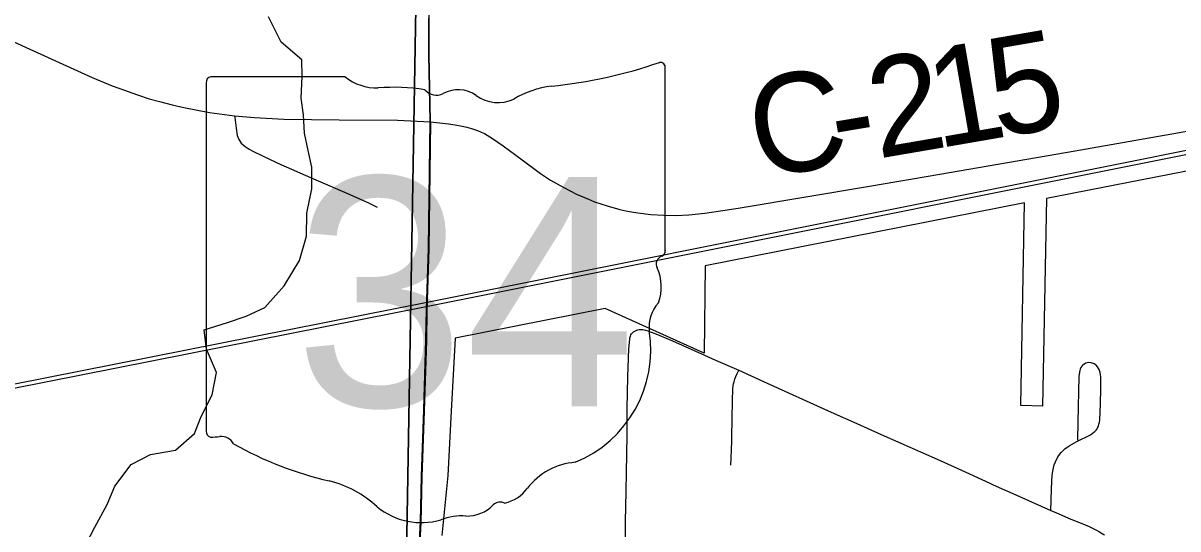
# Model space of a CAD drawing. Extents: x 0 to 34, y 0 to 22.
# Drawn here: x 6.482 to 7.145, y 19.734 to 20.025 of the extents above; entities that cross this region are included whole.
import ezdxf

# ---------------------------------------------------------------- set-up
doc = ezdxf.new("R2010")
doc.units = 0
for name, color, linetype in [('GM_X_City_Street', 7, 'Continuous'), ('GM_X_County_Road', 7, 'Continuous'), ('GM_X_County_Road_Text', 7, 'Continuous'), ('GM_X_County_Text', 7, 'Continuous'), ('GM_X_Minor_River', 7, 'Continuous'), ('GM_X_Rail_Line', 7, 'Continuous'), ('GM_X_Section', 7, 'Continuous'), ('GM_X_State_Location', 7, 'Continuous'), ('GM_X_State_Route', 7, 'Continuous'), ('GM_X_State_Shield', 7, 'Continuous'), ('GM_X_US_Route', 7, 'Continuous')]:
    doc.layers.add(name, color=color, linetype=linetype)

msp = doc.modelspace()

# ---------------------------------------------------------------- linework, layer by layer
at = {"layer": 'GM_X_City_Street'}
for points in [[(6.82767, 19.71878), (6.82772, 19.72739), (6.82778, 19.73857), (6.82819, 19.75597), (6.82871, 19.78833), (6.82875, 19.80344), (6.82911, 19.8219), (6.82975, 19.83799), (6.8302, 19.84344), (6.83034, 19.84423), (6.83059, 19.84512), (6.83088, 19.84592), (6.83128, 19.84659), (6.83238, 19.84774)], [(7.07204, 19.74506), (7.07241, 19.75712), (7.07266, 19.7618), (7.07295, 19.76517), (7.07327, 19.76752), (7.07362, 19.76946), (7.07409, 19.77128), (7.07473, 19.77301), (7.07613, 19.77577), (7.07797, 19.77826), (7.08019, 19.7804), (7.08269, 19.78222), (7.08701, 19.78467), (7.09484, 19.78849), (7.09592, 19.78916), (7.09687, 19.78991), (7.09746, 19.79045), (7.09814, 19.79124), (7.09865, 19.79194), (7.09912, 19.79279), (7.09947, 19.79354), (7.09976, 19.79452), (7.10003, 19.79565), (7.10019, 19.79696), (7.10065, 19.80627), (7.10086, 19.81495), (7.10079, 19.82179), (7.10068, 19.823), (7.10048, 19.82426), (7.09989, 19.82604), (7.09892, 19.82761), (7.09806, 19.82849), (7.09704, 19.82918), (7.09531, 19.82984), (7.09346, 19.82995), (7.09228, 19.82966), (7.09118, 19.82914), (7.09042, 19.82855), (7.08982, 19.8279), (7.08934, 19.82716), (7.08894, 19.8263), (7.08868, 19.82546), (7.08849, 19.82452), (7.08827, 19.82202), (7.08757, 19.79595), (7.08737, 19.78534)], [(6.88913, 19.79988), (6.88924, 19.80578), (6.88926, 19.80998), (6.88936, 19.81292), (6.88945, 19.81495), (6.88972, 19.81677), (6.88992, 19.81784), (6.89013, 19.81892), (6.89062, 19.82043), (6.89115, 19.82194), (6.892, 19.82374), (6.89297, 19.82554)], [(6.88837, 19.77105), (6.88849, 19.77525), (6.88867, 19.77982), (6.88884, 19.7848), (6.88913, 19.79988)]]:
    msp.add_lwpolyline(points, dxfattribs=at)
at = {"layer": 'GM_X_County_Road'}
for p, q in [((7.03899, 19.7598), (7.05368, 19.75325)), ((7.05368, 19.75325), (7.07204, 19.74506))]:
    msp.add_line(p, q, dxfattribs=at)
for points in [[(6.71583, 19.96836), (6.71506, 20.00633), (6.71511, 20.02748), (6.71612, 20.05729), (6.71681, 20.07137)], [(6.60318, 19.97179), (6.60332, 19.97077), (6.60409, 19.9648), (6.60476, 19.96058), (6.60564, 19.95826), (6.60701, 19.9562), (6.60933, 19.95418), (6.6116, 19.95273), (6.61414, 19.95136), (6.6236, 19.94672), (6.62988, 19.9439), (6.6499, 19.93509), (6.66764, 19.92743), (6.68011, 19.92177), (6.68517, 19.91938)], [(6.70902, 19.71957), (6.70965, 19.72723), (6.71022, 19.73808), (6.7109, 19.76425), (6.71222, 19.80227), (6.71341, 19.84261), (6.71367, 19.85994), (6.71481, 19.89528), (6.71583, 19.96836)], [(6.71583, 19.96836), (6.72091, 19.96787), (6.72621, 19.96725), (6.72986, 19.96662), (6.73406, 19.96583), (6.73674, 19.96524), (6.73941, 19.96452), (6.74285, 19.96333), (6.74481, 19.96253), (6.74673, 19.96158), (6.75147, 19.95881), (6.75759, 19.95466), (6.76852, 19.94647), (6.77901, 19.93865), (6.78478, 19.9349), (6.79238, 19.93055), (6.79962, 19.92688), (6.8065, 19.92384), (6.81003, 19.92248), (6.81296, 19.92146), (6.81777, 19.91991), (6.82134, 19.91892), (6.82459, 19.91806), (6.82803, 19.91729), (6.83121, 19.91661), (6.8348, 19.91604), (6.84226, 19.91513), (6.84976, 19.91467), (6.85664, 19.91463), (6.86413, 19.915), (6.87344, 19.91596), (6.88762, 19.91804), (6.89356, 19.91903)], [(6.89356, 19.91903), (6.96792, 19.93132), (7.00834, 19.93826), (7.08607, 19.9518), (7.11975, 19.95764), (7.15581, 19.96405)], [(6.83238, 19.84774), (6.83424, 19.84862), (6.8349, 19.84886), (6.83556, 19.84904), (6.8367, 19.8491), (6.83766, 19.84899), (6.83929, 19.84862), (6.84061, 19.84821), (6.84199, 19.84772), (6.84367, 19.84713), (6.84521, 19.84654), (6.85484, 19.84245), (6.87312, 19.83423)], [(6.87312, 19.83423), (6.87943, 19.83147), (6.89297, 19.82554)], [(6.89297, 19.82554), (6.90705, 19.81912), (6.94601, 19.80156), (6.96068, 19.79499), (6.97461, 19.78875), (7.00846, 19.77367)], [(7.00846, 19.77367), (7.02079, 19.7681), (7.03715, 19.76062), (7.03899, 19.7598)], [(7.07204, 19.74506), (7.07541, 19.74363), (7.08365, 19.74008), (7.08958, 19.73764), (7.09404, 19.73577), (7.09794, 19.73391), (7.10005, 19.73277), (7.10165, 19.73181), (7.10245, 19.73121), (7.10296, 19.73074)]]:
    msp.add_lwpolyline(points, dxfattribs=at)
at = {"layer": 'GM_X_County_Text'}
for points in [[(6.70941, 19.72779), (6.70998, 19.73863), (6.71066, 19.7648), (6.71198, 19.80282), (6.71317, 19.84316), (6.71343, 19.86049), (6.71458, 19.89583), (6.71559, 19.96892), (6.71482, 20.00688), (6.71487, 20.02803)], [(6.71487, 20.02803), (6.71482, 20.00688), (6.71559, 19.96892), (6.71458, 19.89583), (6.71343, 19.86049), (6.71317, 19.84316), (6.71198, 19.80282), (6.71066, 19.7648), (6.70998, 19.73863), (6.70941, 19.72779)]]:
    msp.add_lwpolyline(points, dxfattribs=at)
at = {"layer": 'GM_X_Minor_River'}
for points in [[(6.64338, 19.96185), (6.64283, 19.97248), (6.64149, 19.982), (6.64212, 19.99451), (6.64192, 20.00401), (6.62998, 20.01411), (6.62268, 20.02867)], [(6.51549, 19.72106), (6.52297, 19.73533), (6.53005, 19.74848), (6.53443, 19.75902), (6.54376, 19.77136), (6.55487, 19.77722), (6.56933, 19.77959), (6.58014, 19.78925), (6.58412, 19.79904), (6.59042, 19.81145), (6.59295, 19.8243), (6.58714, 19.8377), (6.58583, 19.84873), (6.59919, 19.85302), (6.60987, 19.85661), (6.62059, 19.86172), (6.63183, 19.87402), (6.64045, 19.88866), (6.64451, 19.90262), (6.64477, 19.9159), (6.64769, 19.92988), (6.64755, 19.94241), (6.64547, 19.95194), (6.64338, 19.96185)]]:
    msp.add_lwpolyline(points, dxfattribs=at)
at = {"layer": 'GM_X_Rail_Line'}
for points in [[(2.1, 18.95988), (2.57385, 19.05231), (3.12336, 19.16025), (3.67672, 19.26664), (4.26091, 19.38383), (4.9006, 19.50873), (5.49482, 19.62592), (6.09597, 19.74233), (6.71483, 19.86492), (7.2736, 19.97671), (7.84161, 20.08773), (8.28862, 20.17408), (8.36329, 20.18864), (8.9, 20.29327)], [(2.1, 18.95751), (2.5743, 19.05003), (3.12381, 19.15797), (3.67717, 19.26436), (4.26137, 19.38155), (4.90105, 19.50645), (5.49527, 19.62364), (6.09642, 19.74005), (6.71529, 19.86264), (7.27405, 19.97443), (7.84206, 20.08545), (8.28907, 20.1718), (8.36374, 20.18636), (8.9, 20.29091)]]:
    msp.add_lwpolyline(points, dxfattribs=at)
at = {"layer": 'GM_X_Section'}
for points in [[(5.71695, 20.4716), (6.7143, 20.43816), (6.69788, 19.47262), (6.6975, 19.43966), (5.68333, 19.46665)], [(6.71507, 20.47188), (7.65944, 20.45935), (7.63985, 19.45485), (6.69788, 19.47262), (6.7143, 20.43816)]]:
    msp.add_lwpolyline(points, close=True, dxfattribs=at)
at = {"layer": 'GM_X_State_Route'}
for points in [[(6.45953, 20.02206), (6.46425, 20.01992), (6.48572, 20.01009), (6.52137, 19.99383), (6.53291, 19.9891), (6.53938, 19.98674), (6.54758, 19.98383), (6.55425, 19.98166), (6.56012, 19.98005), (6.56735, 19.97811), (6.57405, 19.97663), (6.58876, 19.97378), (6.60318, 19.97179), (6.61477, 19.97077), (6.63156, 19.96991), (6.66328, 19.96957), (6.69682, 19.96924), (6.71583, 19.96836)], [(6.71583, 19.96836), (6.71481, 19.89528), (6.71367, 19.85994), (6.71341, 19.84261), (6.71222, 19.80227), (6.7109, 19.76425), (6.71022, 19.73808), (6.70965, 19.72723), (6.70902, 19.71957)]]:
    msp.add_lwpolyline(points, dxfattribs=at)
at = {"layer": 'GM_X_State_Shield'}
for p, q in [((6.85065, 19.8945), (6.85065, 19.99918)), ((6.66679, 19.99422), (6.58958, 19.99422)), ((6.58698, 19.99078), (6.58698, 19.79066)), ((6.85062, 19.89452), (6.85065, 19.8945))]:
    msp.add_line(p, q, dxfattribs=at)
for centre, radius, start, end in [((6.75673, 20.26705), 0.27962, 275.84447, 288.90645), ((6.84772, 19.99962), 0.00294, 351.86209, 97.738), ((6.59, 19.99121), 0.00305, 98.1301, 188.1301), ((6.68518, 20.01745), 0.02963, 231.61951, 271.11188), ((6.69501, 19.88187), 0.10636, 80.48669, 94.98827), ((6.71915, 19.99224), 0.00855, 219.79206, 297.10237), ((6.7317, 19.96911), 0.01777, 54.46668, 119.14113), ((6.79239, 19.9331), 0.05625, 97.34618, 120.76885), ((6.75464, 20.00084), 0.02138, 233.85621, 294.82819), ((6.84752, 19.89409), 0.00314, 289.60381, 7.73413), ((6.84997, 19.88681), 0.00454, 107.94398, 210.33697), ((6.82107, 19.87358), 0.02727, 340.03296, 23.64957), ((6.86117, 19.85069), 0.01984, 136.8065, 186.92959), ((6.77239, 19.83737), 0.06994, 292.30889, 8.98584), ((6.59003, 19.79022), 0.00308, 171.95839, 258.30661), ((6.5905, 19.8107), 0.02352, 267.33899, 280.60386), ((6.59531, 19.77911), 0.00848, 29.74838, 93.27175), ((6.70237, 19.95891), 0.20192, 240.41292, 257.1985), ((6.80188, 19.73448), 0.0383, 94.40312, 142.57675), ((6.64217, 19.70075), 0.06318, 47.18416, 75.83597), ((6.75335, 19.77126), 0.0226, 282.87319, 323.27711), ((6.7105, 19.77812), 0.04009, 230.70037, 286.29184), ((6.73659, 19.76313), 0.02136, 268.77702, 315.54927), ((6.75591, 19.74375), 0.00601, 65.75173, 132.64842), ((6.73366, 19.70893), 0.03294, 85.69512, 111.20995)]:
    msp.add_arc(centre, radius, start, end, dxfattribs=at)
at = {"layer": 'GM_X_US_Route'}
msp.add_lwpolyline([(7.15502, 19.94106), (7.06967, 19.92426), (7.06725, 19.80485), (7.05485, 19.80524), (7.05703, 19.92176), (6.87353, 19.88562), (6.87297, 19.83545), (6.81607, 19.86104), (6.73002, 19.84409), (6.72775, 19.80199), (6.72576, 19.76504), (6.72229, 19.73052)], dxfattribs=at)

# ---------------------------------------------------------------- texts
at = {"layer": 'GM_X_County_Road_Text'}
for s, rotation, p in [('5', 9.83697, (7.0411, 19.95896)), ('1', 9.82638, (7.00688, 19.95303)), ('2', 9.75146, (6.97258, 19.94714)), ('C', 9.425, (6.90373, 19.93564)), ('-', 9.58577, (6.9496, 19.94326))]:
    msp.add_text(s, height=0.05682, rotation=rotation, dxfattribs=at).set_placement(p)
at = {"layer": 'GM_X_State_Location'}
for s, p in [('s', (6.71585, 19.87742)), ('r', (6.71584, 19.87742))]:
    msp.add_text(s, height=0.000189, dxfattribs=at).set_placement(p)
msp.add_text('34', height=0.000189, rotation=0.00001, dxfattribs=at).set_placement((6.66815, 19.86364))
at = {"layer": 'GM_X_State_Shield'}
msp.add_text('34', height=0.131836, dxfattribs=at).set_placement((6.63757, 19.80477))

doc.saveas('drawing.dxf')
